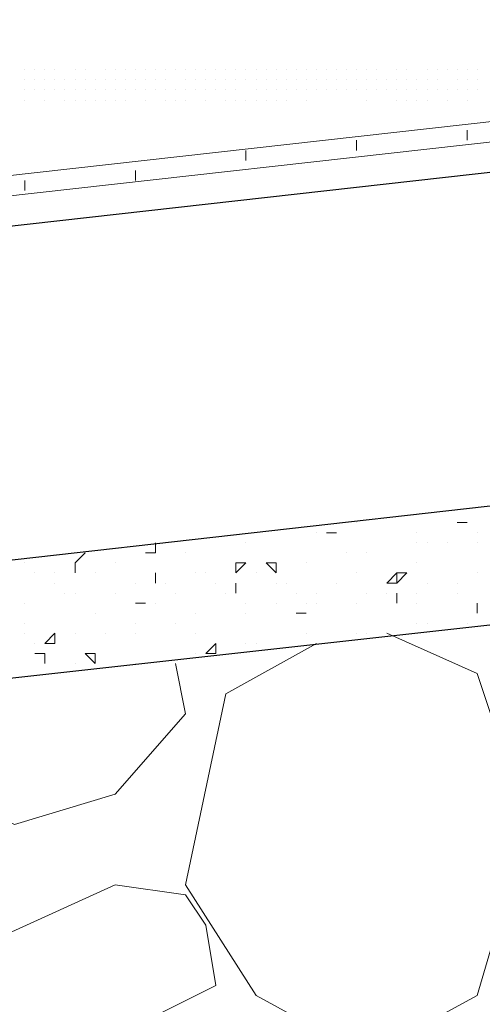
# Model space of a CAD drawing. Header units: metres. Extents: x 5.7 to 89.8, y 4 to 63.5.
# Tile 333 of 475: x 46.064 to 46.507, y 47.817 to 48.759. Entities that reach past the tile are written whole.
import ezdxf

# ---------------------------------------------------------------- set-up
doc = ezdxf.new("R2010")
doc.units = ezdxf.units.M
doc.header["$MEASUREMENT"] = 0
for name, color, linetype in [('PDF17_hatch-borshi', 7, 'Continuous'), ('PDF17_kaff', 7, 'Continuous'), ('PDF17_wall', 7, 'Continuous')]:
    doc.layers.add(name, color=color, linetype=linetype)

msp = doc.modelspace()

# ---------------------------------------------------------------- linework, layer by layer
at = {"layer": 'PDF17_hatch-borshi', "lineweight": 18}
for points in [[(46.06924, 48.7114), (46.06924, 48.7114)], [(46.06924, 48.7114), (46.06924, 48.7114)], [(46.07887, 48.7114), (46.07887, 48.7114)], [(46.07887, 48.7114), (46.07887, 48.7114)], [(46.0885, 48.7114), (46.0885, 48.7114)], [(46.09813, 48.7114), (46.09813, 48.7114)], [(46.09813, 48.7114), (46.09813, 48.7114)], [(46.09813, 48.7114), (46.09813, 48.7114)], [(46.1174, 48.7114), (46.1174, 48.7114)], [(46.12703, 48.7114), (46.12703, 48.7114)], [(46.12703, 48.7114), (46.12703, 48.7114)], [(46.12703, 48.7114), (46.12703, 48.7114)], [(46.14629, 48.7114), (46.14629, 48.7114)], [(46.14629, 48.7114), (46.14629, 48.7114)], [(46.15592, 48.7114), (46.15592, 48.7114)], [(46.16555, 48.7114), (46.16555, 48.7114)], [(46.16555, 48.7114), (46.16555, 48.7114)], [(46.16555, 48.7114), (46.16555, 48.7114)], [(46.17518, 48.7114), (46.17518, 48.7114)], [(46.17518, 48.7114), (46.17518, 48.7114)], [(46.18481, 48.7114), (46.18481, 48.7114)], [(46.18481, 48.7114), (46.18481, 48.7114)], [(46.18481, 48.7114), (46.18481, 48.7114)], [(46.19445, 48.7114), (46.19445, 48.7114)], [(46.19445, 48.7114), (46.19445, 48.7114)], [(46.20408, 48.7114), (46.20408, 48.7114)], [(46.20408, 48.7114), (46.20408, 48.7114)], [(46.21371, 48.7114), (46.21371, 48.7114)], [(46.21371, 48.7114), (46.21371, 48.7114)], [(46.21371, 48.7114), (46.21371, 48.7114)], [(46.21371, 48.7114), (46.21371, 48.7114)], [(46.22334, 48.7114), (46.22334, 48.7114)], [(46.22334, 48.7114), (46.22334, 48.7114)], [(46.23297, 48.7114), (46.23297, 48.7114)], [(46.2426, 48.7114), (46.2426, 48.7114)], [(46.2426, 48.7114), (46.2426, 48.7114)], [(46.2426, 48.7114), (46.2426, 48.7114)], [(46.25223, 48.7114), (46.25223, 48.7114)], [(46.26186, 48.7114), (46.26186, 48.7114)], [(46.26186, 48.7114), (46.26186, 48.7114)], [(46.2715, 48.7114), (46.2715, 48.7114)], [(46.2715, 48.7114), (46.2715, 48.7114)], [(46.2715, 48.7114), (46.2715, 48.7114)], [(46.28113, 48.7114), (46.28113, 48.7114)], [(46.29076, 48.7114), (46.29076, 48.7114)], [(46.29076, 48.7114), (46.29076, 48.7114)], [(46.30039, 48.7114), (46.30039, 48.7114)], [(46.31002, 48.7114), (46.31002, 48.7114)], [(46.31002, 48.7114), (46.31002, 48.7114)], [(46.31965, 48.7114), (46.31965, 48.7114)], [(46.32928, 48.7114), (46.32928, 48.7114)], [(46.32928, 48.7114), (46.32928, 48.7114)], [(46.32928, 48.7114), (46.32928, 48.7114)], [(46.32928, 48.7114), (46.32928, 48.7114)], [(46.33891, 48.7114), (46.33891, 48.7114)], [(46.33891, 48.7114), (46.33891, 48.7114)], [(46.33891, 48.7114), (46.33891, 48.7114)], [(46.34854, 48.7114), (46.34854, 48.7114)], [(46.34854, 48.7114), (46.34854, 48.7114)], [(46.35818, 48.7114), (46.35818, 48.7114)], [(46.35818, 48.7114), (46.35818, 48.7114)], [(46.36781, 48.7114), (46.36781, 48.7114)], [(46.36781, 48.7114), (46.36781, 48.7114)], [(46.36781, 48.7114), (46.36781, 48.7114)], [(46.37744, 48.7114), (46.37744, 48.7114)], [(46.38707, 48.7114), (46.38707, 48.7114)], [(46.38707, 48.7114), (46.38707, 48.7114)], [(46.3967, 48.7114), (46.3967, 48.7114)], [(46.40633, 48.7114), (46.40633, 48.7114)], [(46.40633, 48.7114), (46.40633, 48.7114)], [(46.42559, 48.7114), (46.42559, 48.7114)], [(46.42559, 48.7114), (46.42559, 48.7114)], [(46.42559, 48.7114), (46.42559, 48.7114)], [(46.43523, 48.7114), (46.43523, 48.7114)], [(46.45449, 48.7114), (46.45449, 48.7114)], [(46.45449, 48.7114), (46.45449, 48.7114)], [(46.45449, 48.7114), (46.45449, 48.7114)], [(46.46412, 48.7114), (46.46412, 48.7114)], [(46.47375, 48.7114), (46.47375, 48.7114)], [(46.47375, 48.7114), (46.47375, 48.7114)], [(46.47375, 48.7114), (46.47375, 48.7114)], [(46.48338, 48.7114), (46.48338, 48.7114)], [(46.48338, 48.7114), (46.48338, 48.7114)], [(46.49301, 48.7114), (46.49301, 48.7114)], [(46.49301, 48.7114), (46.49301, 48.7114)], [(46.50264, 48.7114), (46.50264, 48.7114)], [(46.50264, 48.7114), (46.50264, 48.7114)], [(46.06924, 48.70177), (46.06924, 48.70177)], [(46.06924, 48.70177), (46.06924, 48.70177)], [(46.07887, 48.70177), (46.07887, 48.70177)], [(46.0885, 48.70177), (46.0885, 48.70177)], [(46.0885, 48.70177), (46.0885, 48.70177)], [(46.0885, 48.70177), (46.0885, 48.70177)], [(46.09813, 48.70177), (46.09813, 48.70177)], [(46.09813, 48.70177), (46.09813, 48.70177)], [(46.10776, 48.70177), (46.10776, 48.70177)], [(46.10776, 48.70177), (46.10776, 48.70177)], [(46.10776, 48.70177), (46.10776, 48.70177)], [(46.1174, 48.70177), (46.1174, 48.70177)], [(46.1174, 48.70177), (46.1174, 48.70177)], [(46.1174, 48.70177), (46.1174, 48.70177)], [(46.12703, 48.70177), (46.12703, 48.70177)], [(46.12703, 48.70177), (46.12703, 48.70177)], [(46.12703, 48.70177), (46.12703, 48.70177)], [(46.13666, 48.70177), (46.13666, 48.70177)], [(46.13666, 48.70177), (46.13666, 48.70177)], [(46.13666, 48.70177), (46.13666, 48.70177)], [(46.13666, 48.70177), (46.13666, 48.70177)], [(46.14629, 48.70177), (46.14629, 48.70177)], [(46.14629, 48.70177), (46.14629, 48.70177)], [(46.15592, 48.70177), (46.15592, 48.70177)], [(46.15592, 48.70177), (46.15592, 48.70177)], [(46.15592, 48.70177), (46.15592, 48.70177)], [(46.16555, 48.70177), (46.16555, 48.70177)], [(46.16555, 48.70177), (46.16555, 48.70177)], [(46.16555, 48.70177), (46.16555, 48.70177)], [(46.17518, 48.70177), (46.17518, 48.70177)], [(46.18481, 48.70177), (46.18481, 48.70177)], [(46.18481, 48.70177), (46.18481, 48.70177)], [(46.18481, 48.70177), (46.18481, 48.70177)], [(46.19445, 48.70177), (46.19445, 48.70177)], [(46.19445, 48.70177), (46.19445, 48.70177)], [(46.20408, 48.70177), (46.20408, 48.70177)], [(46.20408, 48.70177), (46.20408, 48.70177)], [(46.22334, 48.70177), (46.22334, 48.70177)], [(46.22334, 48.70177), (46.22334, 48.70177)], [(46.23297, 48.70177), (46.23297, 48.70177)], [(46.23297, 48.70177), (46.23297, 48.70177)], [(46.23297, 48.70177), (46.23297, 48.70177)], [(46.2426, 48.70177), (46.2426, 48.70177)], [(46.2426, 48.70177), (46.2426, 48.70177)], [(46.25223, 48.70177), (46.25223, 48.70177)], [(46.25223, 48.70177), (46.25223, 48.70177)], [(46.25223, 48.70177), (46.25223, 48.70177)], [(46.26186, 48.70177), (46.26186, 48.70177)], [(46.26186, 48.70177), (46.26186, 48.70177)], [(46.26186, 48.70177), (46.26186, 48.70177)], [(46.2715, 48.70177), (46.2715, 48.70177)], [(46.28113, 48.70177), (46.28113, 48.70177)], [(46.28113, 48.70177), (46.28113, 48.70177)], [(46.28113, 48.70177), (46.28113, 48.70177)], [(46.28113, 48.70177), (46.28113, 48.70177)], [(46.29076, 48.70177), (46.29076, 48.70177)], [(46.30039, 48.70177), (46.30039, 48.70177)], [(46.30039, 48.70177), (46.30039, 48.70177)], [(46.30039, 48.70177), (46.30039, 48.70177)], [(46.31002, 48.70177), (46.31002, 48.70177)], [(46.31002, 48.70177), (46.31002, 48.70177)], [(46.31965, 48.70177), (46.31965, 48.70177)], [(46.31965, 48.70177), (46.31965, 48.70177)], [(46.32928, 48.70177), (46.32928, 48.70177)], [(46.33891, 48.70177), (46.33891, 48.70177)], [(46.33891, 48.70177), (46.33891, 48.70177)], [(46.34854, 48.70177), (46.34854, 48.70177)], [(46.35818, 48.70177), (46.35818, 48.70177)], [(46.36781, 48.70177), (46.36781, 48.70177)], [(46.36781, 48.70177), (46.36781, 48.70177)], [(46.37744, 48.70177), (46.37744, 48.70177)], [(46.37744, 48.70177), (46.37744, 48.70177)], [(46.38707, 48.70177), (46.38707, 48.70177)], [(46.3967, 48.70177), (46.3967, 48.70177)], [(46.3967, 48.70177), (46.3967, 48.70177)], [(46.3967, 48.70177), (46.3967, 48.70177)], [(46.40633, 48.70177), (46.40633, 48.70177)], [(46.40633, 48.70177), (46.40633, 48.70177)], [(46.41596, 48.70177), (46.41596, 48.70177)], [(46.41596, 48.70177), (46.41596, 48.70177)], [(46.41596, 48.70177), (46.41596, 48.70177)], [(46.42559, 48.70177), (46.42559, 48.70177)], [(46.43523, 48.70177), (46.43523, 48.70177)], [(46.43523, 48.70177), (46.43523, 48.70177)], [(46.44486, 48.70177), (46.44486, 48.70177)], [(46.44486, 48.70177), (46.44486, 48.70177)], [(46.44486, 48.70177), (46.44486, 48.70177)], [(46.45449, 48.70177), (46.45449, 48.70177)], [(46.46412, 48.70177), (46.46412, 48.70177)], [(46.46412, 48.70177), (46.46412, 48.70177)], [(46.46412, 48.70177), (46.46412, 48.70177)], [(46.48338, 48.70177), (46.48338, 48.70177)], [(46.49301, 48.70177), (46.49301, 48.70177)], [(46.49301, 48.70177), (46.49301, 48.70177)], [(46.50264, 48.70177), (46.50264, 48.70177)], [(46.06924, 48.69214), (46.06924, 48.69214)], [(46.06924, 48.69214), (46.06924, 48.69214)], [(46.07887, 48.69214), (46.07887, 48.69214)], [(46.07887, 48.69214), (46.07887, 48.69214)], [(46.07887, 48.69214), (46.07887, 48.69214)], [(46.0885, 48.69214), (46.0885, 48.69214)], [(46.0885, 48.69214), (46.0885, 48.69214)], [(46.09813, 48.69214), (46.09813, 48.69214)], [(46.10776, 48.69214), (46.10776, 48.69214)], [(46.1174, 48.69214), (46.1174, 48.69214)], [(46.1174, 48.69214), (46.1174, 48.69214)], [(46.12703, 48.69214), (46.12703, 48.69214)], [(46.13666, 48.69214), (46.13666, 48.69214)], [(46.13666, 48.69214), (46.13666, 48.69214)], [(46.14629, 48.69214), (46.14629, 48.69214)], [(46.15592, 48.69214), (46.15592, 48.69214)], [(46.15592, 48.69214), (46.15592, 48.69214)], [(46.16555, 48.69214), (46.16555, 48.69214)], [(46.17518, 48.69214), (46.17518, 48.69214)], [(46.17518, 48.69214), (46.17518, 48.69214)], [(46.17518, 48.69214), (46.17518, 48.69214)], [(46.17518, 48.69214), (46.17518, 48.69214)], [(46.18481, 48.69214), (46.18481, 48.69214)], [(46.19445, 48.69214), (46.19445, 48.69214)], [(46.19445, 48.69214), (46.19445, 48.69214)], [(46.19445, 48.69214), (46.19445, 48.69214)], [(46.20408, 48.69214), (46.20408, 48.69214)], [(46.20408, 48.69214), (46.20408, 48.69214)], [(46.20408, 48.69214), (46.20408, 48.69214)], [(46.21371, 48.69214), (46.21371, 48.69214)], [(46.21371, 48.69214), (46.21371, 48.69214)], [(46.22334, 48.69214), (46.22334, 48.69214)], [(46.22334, 48.69214), (46.22334, 48.69214)], [(46.23297, 48.69214), (46.23297, 48.69214)], [(46.23297, 48.69214), (46.23297, 48.69214)], [(46.2426, 48.69214), (46.2426, 48.69214)], [(46.25223, 48.69214), (46.25223, 48.69214)], [(46.25223, 48.69214), (46.25223, 48.69214)], [(46.26186, 48.69214), (46.26186, 48.69214)], [(46.2715, 48.69214), (46.2715, 48.69214)], [(46.2715, 48.69214), (46.2715, 48.69214)], [(46.2715, 48.69214), (46.2715, 48.69214)], [(46.29076, 48.69214), (46.29076, 48.69214)], [(46.29076, 48.69214), (46.29076, 48.69214)], [(46.29076, 48.69214), (46.29076, 48.69214)], [(46.30039, 48.69214), (46.30039, 48.69214)], [(46.30039, 48.69214), (46.30039, 48.69214)], [(46.31002, 48.69214), (46.31002, 48.69214)], [(46.31002, 48.69214), (46.31002, 48.69214)], [(46.31965, 48.69214), (46.31965, 48.69214)], [(46.31965, 48.69214), (46.31965, 48.69214)], [(46.32928, 48.69214), (46.32928, 48.69214)], [(46.32928, 48.69214), (46.32928, 48.69214)], [(46.32928, 48.69214), (46.32928, 48.69214)], [(46.33891, 48.69214), (46.33891, 48.69214)], [(46.33891, 48.69214), (46.33891, 48.69214)], [(46.34854, 48.69214), (46.34854, 48.69214)], [(46.34854, 48.69214), (46.34854, 48.69214)], [(46.34854, 48.69214), (46.34854, 48.69214)], [(46.35818, 48.69214), (46.35818, 48.69214)], [(46.35818, 48.69214), (46.35818, 48.69214)], [(46.36781, 48.69214), (46.36781, 48.69214)], [(46.36781, 48.69214), (46.36781, 48.69214)], [(46.36781, 48.69214), (46.36781, 48.69214)], [(46.37744, 48.69214), (46.37744, 48.69214)], [(46.37744, 48.69214), (46.37744, 48.69214)], [(46.37744, 48.69214), (46.37744, 48.69214)], [(46.38707, 48.69214), (46.38707, 48.69214)], [(46.38707, 48.69214), (46.38707, 48.69214)], [(46.38707, 48.69214), (46.38707, 48.69214)], [(46.3967, 48.69214), (46.3967, 48.69214)], [(46.40633, 48.69214), (46.40633, 48.69214)], [(46.40633, 48.69214), (46.40633, 48.69214)], [(46.40633, 48.69214), (46.40633, 48.69214)], [(46.41596, 48.69214), (46.41596, 48.69214)], [(46.41596, 48.69214), (46.41596, 48.69214)], [(46.42559, 48.69214), (46.42559, 48.69214)], [(46.43523, 48.69214), (46.43523, 48.69214)], [(46.44486, 48.69214), (46.44486, 48.69214)], [(46.44486, 48.69214), (46.44486, 48.69214)], [(46.45449, 48.69214), (46.45449, 48.69214)], [(46.45449, 48.69214), (46.45449, 48.69214)], [(46.46412, 48.69214), (46.46412, 48.69214)], [(46.46412, 48.69214), (46.46412, 48.69214)], [(46.46412, 48.69214), (46.46412, 48.69214)], [(46.47375, 48.69214), (46.47375, 48.69214)], [(46.47375, 48.69214), (46.47375, 48.69214)], [(46.47375, 48.69214), (46.47375, 48.69214)], [(46.48338, 48.69214), (46.48338, 48.69214)], [(46.48338, 48.69214), (46.48338, 48.69214)], [(46.48338, 48.69214), (46.48338, 48.69214)], [(46.49301, 48.69214), (46.49301, 48.69214)], [(46.49301, 48.69214), (46.49301, 48.69214)], [(46.50264, 48.69214), (46.50264, 48.69214)], [(46.50264, 48.69214), (46.50264, 48.69214)], [(46.50264, 48.69214), (46.50264, 48.69214)], [(46.50264, 48.69214), (46.50264, 48.69214)], [(46.06924, 48.68251), (46.06924, 48.68251)], [(46.0885, 48.68251), (46.0885, 48.68251)], [(46.0885, 48.68251), (46.0885, 48.68251)], [(46.10776, 48.68251), (46.10776, 48.68251)], [(46.1174, 48.68251), (46.1174, 48.68251)], [(46.12703, 48.68251), (46.12703, 48.68251)], [(46.12703, 48.68251), (46.12703, 48.68251)], [(46.13666, 48.68251), (46.13666, 48.68251)], [(46.14629, 48.68251), (46.14629, 48.68251)], [(46.14629, 48.68251), (46.14629, 48.68251)], [(46.15592, 48.68251), (46.15592, 48.68251)], [(46.15592, 48.68251), (46.15592, 48.68251)], [(46.16555, 48.68251), (46.16555, 48.68251)], [(46.18481, 48.68251), (46.18481, 48.68251)], [(46.18481, 48.68251), (46.18481, 48.68251)], [(46.20408, 48.68251), (46.20408, 48.68251)], [(46.21371, 48.68251), (46.21371, 48.68251)], [(46.22334, 48.68251), (46.22334, 48.68251)], [(46.2426, 48.68251), (46.2426, 48.68251)], [(46.2426, 48.68251), (46.2426, 48.68251)], [(46.26186, 48.68251), (46.26186, 48.68251)], [(46.2715, 48.68251), (46.2715, 48.68251)], [(46.28113, 48.68251), (46.28113, 48.68251)], [(46.28113, 48.68251), (46.28113, 48.68251)], [(46.29076, 48.68251), (46.29076, 48.68251)], [(46.30039, 48.68251), (46.30039, 48.68251)], [(46.30039, 48.68251), (46.30039, 48.68251)], [(46.30039, 48.68251), (46.30039, 48.68251)], [(46.31002, 48.68251), (46.31002, 48.68251)], [(46.31965, 48.68251), (46.31965, 48.68251)], [(46.33891, 48.68251), (46.33891, 48.68251)], [(46.33891, 48.68251), (46.33891, 48.68251)], [(46.3967, 48.68251), (46.3967, 48.68251)], [(46.42559, 48.68251), (46.42559, 48.68251)], [(46.43523, 48.68251), (46.43523, 48.68251)], [(46.44486, 48.68251), (46.44486, 48.68251)], [(46.44486, 48.68251), (46.44486, 48.68251)], [(46.44486, 48.68251), (46.44486, 48.68251)], [(46.45449, 48.68251), (46.45449, 48.68251)], [(46.47375, 48.68251), (46.47375, 48.68251)], [(46.49301, 48.68251), (46.49301, 48.68251)], [(46.38707, 48.278), (46.38707, 48.278)], [(46.49301, 48.278), (46.49301, 48.278)], [(46.34854, 48.26836), (46.34854, 48.26836)], [(46.36781, 48.26836), (46.36781, 48.26836)], [(46.44486, 48.26836), (46.44486, 48.26836)], [(46.50264, 48.26836), (46.50264, 48.26836)], [(46.18481, 48.2491), (46.19445, 48.2491), (46.19445, 48.25873)], [(46.28113, 48.25873), (46.28113, 48.25873)], [(46.44486, 48.25873), (46.44486, 48.25873)], [(46.45449, 48.25873), (46.45449, 48.25873)], [(46.47375, 48.25873), (46.47375, 48.25873)], [(46.50264, 48.25873), (46.50264, 48.25873)], [(46.18481, 48.2491), (46.18481, 48.2491)], [(46.22334, 48.2491), (46.22334, 48.2491)], [(46.37744, 48.2491), (46.37744, 48.2491)], [(46.3967, 48.2491), (46.3967, 48.2491)], [(46.06924, 48.23947), (46.06924, 48.23947)], [(46.1174, 48.23947), (46.1174, 48.23947)], [(46.15592, 48.23947), (46.15592, 48.23947)], [(46.31002, 48.23947), (46.31002, 48.23947)], [(46.33891, 48.23947), (46.33891, 48.23947)], [(46.33891, 48.23947), (46.33891, 48.23947)], [(46.44486, 48.23947), (46.44486, 48.23947)], [(46.07887, 48.22984), (46.07887, 48.22984)], [(46.09813, 48.22984), (46.09813, 48.22984)], [(46.1174, 48.22984), (46.1174, 48.22984)], [(46.13666, 48.22984), (46.13666, 48.22984)], [(46.19445, 48.22984), (46.19445, 48.22984)], [(46.23297, 48.22984), (46.23297, 48.22984)], [(46.2426, 48.22984), (46.2426, 48.22984)], [(46.29076, 48.22984), (46.29076, 48.22984)], [(46.38707, 48.22984), (46.38707, 48.22984)], [(46.50264, 48.22984), (46.50264, 48.22984)], [(46.09813, 48.22021), (46.09813, 48.22021)], [(46.17518, 48.22021), (46.17518, 48.22021)], [(46.17518, 48.22021), (46.17518, 48.22021)], [(46.19445, 48.22021), (46.19445, 48.22021)], [(46.20408, 48.22021), (46.20408, 48.22021)], [(46.25223, 48.22021), (46.25223, 48.22021)], [(46.2715, 48.22021), (46.2715, 48.22021)], [(46.31002, 48.22021), (46.31002, 48.22021)], [(46.31965, 48.22021), (46.31965, 48.22021)], [(46.36781, 48.22021), (46.36781, 48.22021)], [(46.42559, 48.22021), (46.42559, 48.22021)], [(46.45449, 48.22021), (46.45449, 48.22021)], [(46.48338, 48.22021), (46.48338, 48.22021)], [(46.10776, 48.21058), (46.10776, 48.21058)], [(46.1174, 48.21058), (46.1174, 48.21058)], [(46.15592, 48.21058), (46.15592, 48.21058)], [(46.21371, 48.21058), (46.21371, 48.21058)], [(46.26186, 48.21058), (46.26186, 48.21058)], [(46.2715, 48.21058), (46.2715, 48.21058)], [(46.32928, 48.21058), (46.32928, 48.21058)], [(46.34854, 48.21058), (46.34854, 48.21058)], [(46.34854, 48.21058), (46.34854, 48.21058)], [(46.34854, 48.21058), (46.34854, 48.21058)], [(46.3967, 48.21058), (46.3967, 48.21058)], [(46.41596, 48.21058), (46.41596, 48.21058)], [(46.44486, 48.21058), (46.44486, 48.21058)], [(46.48338, 48.21058), (46.48338, 48.21058)], [(46.06924, 48.20095), (46.06924, 48.20095)], [(46.06924, 48.20095), (46.06924, 48.20095)], [(46.18481, 48.20095), (46.18481, 48.20095)], [(46.19445, 48.20095), (46.19445, 48.20095)], [(46.28113, 48.20095), (46.28113, 48.20095)], [(46.31002, 48.20095), (46.31002, 48.20095)], [(46.33891, 48.20095), (46.33891, 48.20095)], [(46.34854, 48.20095), (46.34854, 48.20095)], [(46.38707, 48.20095), (46.38707, 48.20095)], [(46.42559, 48.20095), (46.42559, 48.20095)], [(46.44486, 48.20095), (46.44486, 48.20095)], [(46.50264, 48.20095), (46.50264, 48.20095)], [(46.13666, 48.19131), (46.13666, 48.19131)], [(46.23297, 48.19131), (46.23297, 48.19131)], [(46.28113, 48.19131), (46.28113, 48.19131)], [(46.33891, 48.19131), (46.33891, 48.19131)], [(46.50264, 48.19131), (46.50264, 48.19131)], [(46.50264, 48.19131), (46.50264, 48.19131)], [(46.06924, 48.18168), (46.06924, 48.18168)], [(46.17518, 48.18168), (46.17518, 48.18168)], [(46.17518, 48.18168), (46.17518, 48.18168)], [(46.21371, 48.18168), (46.21371, 48.18168)], [(46.44486, 48.18168), (46.44486, 48.18168)], [(46.45449, 48.18168), (46.45449, 48.18168)], [(46.45449, 48.18168), (46.45449, 48.18168)], [(46.49301, 48.18168), (46.49301, 48.18168)], [(46.49301, 48.18168), (46.49301, 48.18168)], [(46.49301, 48.18168), (46.49301, 48.18168)], [(46.06924, 48.17205), (46.06924, 48.17205)], [(46.1174, 48.17205), (46.1174, 48.17205)], [(46.1174, 48.17205), (46.1174, 48.17205)], [(46.14629, 48.17205), (46.14629, 48.17205)], [(46.17518, 48.17205), (46.17518, 48.17205)], [(46.34854, 48.16242), (46.26186, 48.11426), (46.22334, 47.93127), (46.29076, 47.82533), (46.3967, 47.76754), (46.50264, 47.82533), (46.5508, 47.98906), (46.50264, 48.13353), (46.41596, 48.17205)], [(46.23297, 48.17205), (46.23297, 48.17205)], [(46.33891, 48.17205), (46.33891, 48.17205)], [(46.38707, 48.17205), (46.38707, 48.17205)], [(46.38707, 48.17205), (46.38707, 48.17205)], [(46.3967, 48.17205), (46.3967, 48.17205)], [(46.41596, 48.17205), (46.41596, 48.17205)], [(46.07887, 48.16242), (46.07887, 48.16242)], [(46.28113, 48.16242), (46.28113, 48.16242)], [(46.29076, 48.16242), (46.29076, 48.16242)], [(46.34854, 48.16242), (46.34854, 48.16242)], [(46.07887, 48.15279), (46.0885, 48.15279), (46.0885, 48.14316), (46.0885, 48.15279)], [(46.23297, 48.15279), (46.23297, 48.15279)], [(45.98256, 48.02758), (46.05961, 47.98906), (46.15592, 48.01795), (46.22334, 48.095), (46.21371, 48.14316)], [(46.1174, 48.14316), (46.1174, 48.14316)], [(46.17518, 48.14316), (46.17518, 48.14316)]]:
    msp.add_lwpolyline(points, dxfattribs=at)
for points in [[(46.49301, 48.278), (46.48338, 48.278)], [(46.36781, 48.26836), (46.35818, 48.26836)], [(46.12703, 48.2491), (46.1174, 48.23947)], [(46.1174, 48.23947), (46.1174, 48.22984)], [(46.28113, 48.23947), (46.2715, 48.22984), (46.2715, 48.23947)], [(46.31002, 48.22984), (46.30039, 48.23947), (46.31002, 48.23947)], [(46.19445, 48.22984), (46.19445, 48.22021)], [(46.42559, 48.22021), (46.41596, 48.22021), (46.42559, 48.22984)], [(46.43523, 48.22984), (46.42559, 48.22021), (46.42559, 48.22984)], [(46.2715, 48.22021), (46.2715, 48.21058)], [(46.42559, 48.21058), (46.42559, 48.20095)], [(46.18481, 48.20095), (46.17518, 48.20095)], [(46.50264, 48.20095), (46.50264, 48.19131)], [(46.33891, 48.19131), (46.32928, 48.19131)], [(46.09813, 48.17205), (46.09813, 48.16242), (46.0885, 48.16242)], [(46.25223, 48.16242), (46.25223, 48.15279), (46.2426, 48.15279)], [(46.13666, 48.15279), (46.13666, 48.14316), (46.12703, 48.15279)], [(46.22334, 47.92164), (46.15592, 47.93127), (46.04998, 47.88312), (46.04035, 47.79644), (46.1174, 47.76754), (46.25223, 47.83496), (46.2426, 47.89275)]]:
    msp.add_lwpolyline(points, close=True, dxfattribs=at)
at = {"layer": 'PDF17_kaff', "lineweight": 20}
for points in [[(57.77115, 48.73066), (47.12867, 48.73066), (42.91984, 48.25873), (38.7399, 47.43045), (32.85523, 47.43045), (32.79745, 47.38229)], [(57.77115, 48.7114), (47.12867, 48.7114), (42.92947, 48.23947), (38.7399, 47.42082), (32.86486, 47.42082), (32.79745, 47.36303)], [(46.49301, 48.64398), (46.49301, 48.65361)], [(46.38707, 48.63435), (46.38707, 48.64398)], [(46.28113, 48.62472), (46.28113, 48.63435)], [(46.17518, 48.60546), (46.17518, 48.61509)], [(46.06924, 48.59582), (46.06924, 48.60546)]]:
    msp.add_lwpolyline(points, dxfattribs=at)
at = {"layer": 'PDF17_kaff', "lineweight": 30}
msp.add_lwpolyline([(38.81695, 47.0741), (42.96799, 47.89275), (47.1383, 48.36468), (58.54164, 48.36468), (58.75353, 48.36468), (58.75353, 48.2491), (47.1383, 48.2491), (42.97762, 47.7868), (38.78805, 46.95852), (32.79745, 46.95852)], dxfattribs=at)
at = {"layer": 'PDF17_wall', "lineweight": 25}
msp.add_lwpolyline([(32.82634, 47.39192), (38.7399, 47.39192), (42.92947, 48.21058), (47.12867, 48.68251), (57.88672, 48.68251), (57.88672, 49.75157), (58.21418, 49.75157), (58.21418, 48.68251), (58.54164, 48.68251), (58.54164, 48.36468)], dxfattribs=at)

doc.saveas('drawing.dxf')
